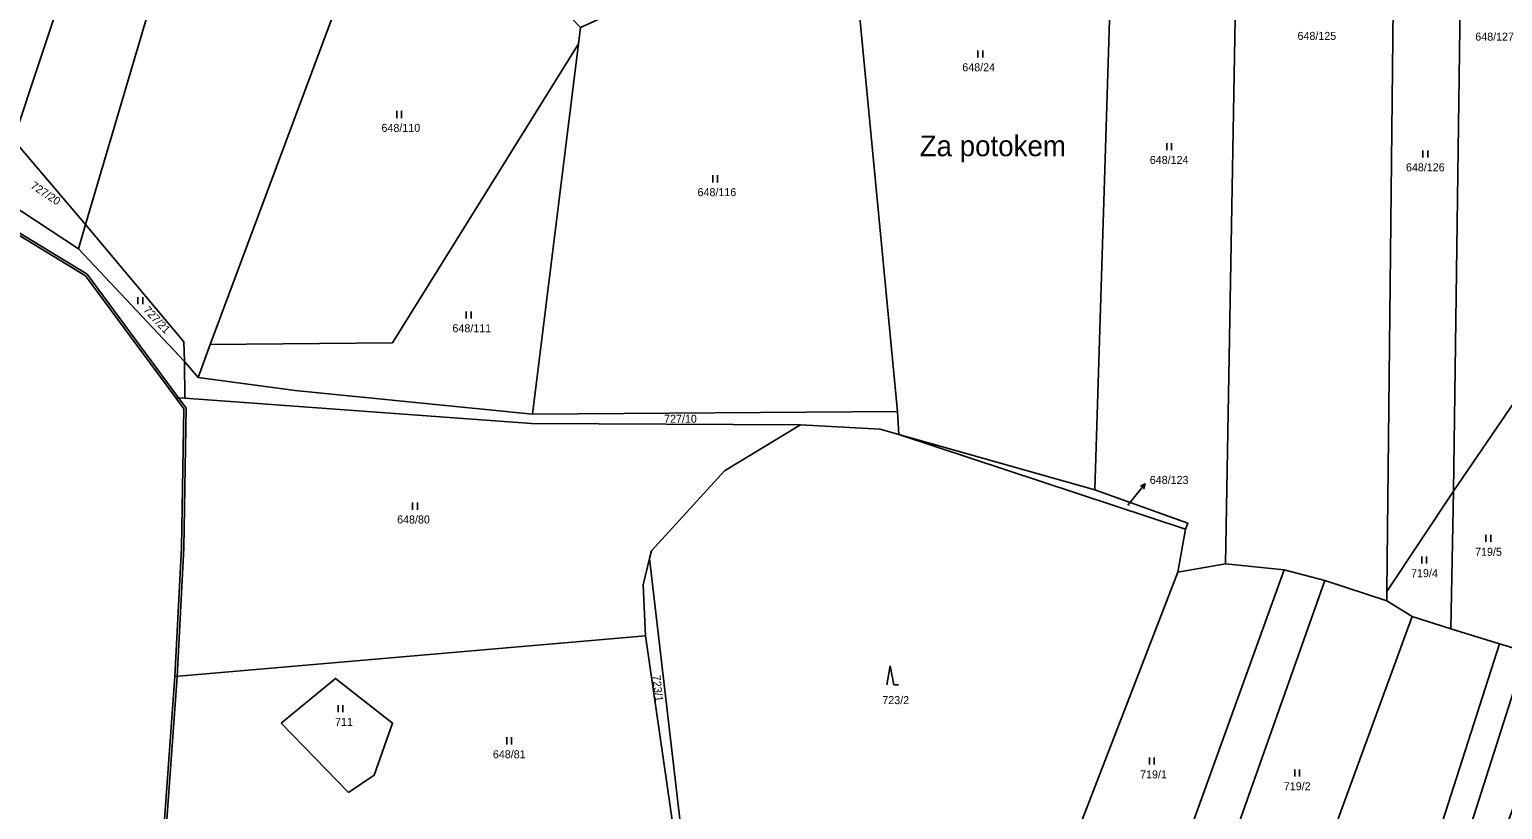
# Model space of a CAD drawing. Extents: x -654083 to -650132, y -1099819 to -1096699.
# Drawn here: x -652984.9 to -652672, y -1098817.7 to -1098652.1 of the extents above; entities that cross this region are included whole.
import ezdxf

# ---------------------------------------------------------------- set-up
doc = ezdxf.new("R2010")
doc.units = 0
for name, color, linetype in [('Názvy', 7, 'Continuous'), ('Obvody jako plochy', 7, 'Continuous'), ('Ostatní hranice', 7, 'Continuous'), ('Parcelní čísla', 7, 'Continuous'), ('Prvky pro prodl_ par_ č_', 7, 'Continuous'), ('Značky kultur', 7, 'Continuous')]:
    doc.layers.add(name, color=color, linetype=linetype)

msp = doc.modelspace()

# ---------------------------------------------------------------- linework, layer by layer
at = {"layer": 'Obvody jako plochy'}
msp.add_lwpolyline([(-653154.72, -1098433.98), (-653119.61, -1098455.53), (-653094.92, -1098508.68), (-653065.55, -1098585.87), (-653054.08, -1098618.44), (-653020.82, -1098662.91), (-652995.19, -1098690.83), (-652972.99, -1098704.39), (-652953.81, -1098730.27), (-652951.88, -1098730.34), (-652951.97, -1098722.55), (-652974.44, -1098698.63), (-652992.14, -1098687.01), (-653020.76, -1098653.1), (-653053.48, -1098606.67), (-653091.55, -1098503.66), (-653112.26, -1098454.59), (-653134.3, -1098437.97), (-653150.53, -1098430.42)], dxfattribs=at)
for points in [[(-652968.42, -1098526.44), (-652942.95, -1098538.93), (-652988.24, -1098675.47), (-653016.39, -1098643.21)], [(-652936.32, -1098569.42), (-652972.96, -1098693.44), (-652988.24, -1098675.47), (-652942.95, -1098538.93), (-652913.05, -1098552.12)], [(-652936.32, -1098569.42), (-652906.43, -1098611.58), (-652946.47, -1098718.92), (-652949.08, -1098725.93), (-652951.97, -1098722.55), (-652952.07, -1098718.4), (-652972.96, -1098693.44)], [(-652729.55, -1098592.33), (-652727.76, -1098593.76), (-652730.78, -1098765.53), (-652740.97, -1098767.26), (-652739.31, -1098758.15), (-652738.8, -1098756.89), (-652758.55, -1098749.79), (-652753.29, -1098579.73), (-652747.93, -1098576.88)], [(-652758.55, -1098749.79), (-652800.2, -1098738.06), (-652800.46, -1098733.14), (-652810.73, -1098625.77), (-652808.83, -1098593.15), (-652806.64, -1098586.72), (-652768.15, -1098587.64), (-652753.29, -1098579.73)], [(-652696.66, -1098619.71), (-652694.91, -1098621.29), (-652696.52, -1098771.41), (-652696.54, -1098773.4), (-652709.73, -1098769.07), (-652718.34, -1098766.78), (-652730.78, -1098765.53), (-652727.76, -1098593.76)], [(-652868.26, -1098655.1), (-652907.79, -1098718.62), (-652946.47, -1098718.92), (-652906.43, -1098611.58), (-652867.83, -1098651.63)], [(-652689.27, -1098626.38), (-652680.73, -1098631), (-652682.41, -1098750.08), (-652696.52, -1098771.41), (-652694.91, -1098621.29)], [(-652810.73, -1098625.77), (-652800.46, -1098733.14), (-652878.05, -1098733.75), (-652868.26, -1098655.1), (-652867.83, -1098651.63)], [(-652680.73, -1098631), (-652668.64, -1098637.55), (-652666.15, -1098638.15), (-652667.3, -1098727.98), (-652682.41, -1098750.08)], [(-652949.08, -1098725.93), (-652928.44, -1098728.74), (-652878.05, -1098733.75), (-652868.26, -1098655.1), (-652907.79, -1098718.62), (-652946.47, -1098718.92)], [(-652988.24, -1098675.47), (-652972.96, -1098693.44), (-652974.44, -1098698.63), (-652992.14, -1098687.01)], [(-652972.96, -1098693.44), (-652952.07, -1098718.4), (-652951.97, -1098722.55), (-652974.44, -1098698.63)], [(-652878.05, -1098733.75), (-652800.46, -1098733.14), (-652800.2, -1098738.06), (-652804.17, -1098736.91), (-652821.07, -1098736.01), (-652878.27, -1098735.7), (-652951.88, -1098730.34), (-652951.97, -1098722.55), (-652949.08, -1098725.93), (-652928.44, -1098728.74)], [(-652837.25, -1098745.76), (-652821.07, -1098736.01), (-652878.27, -1098735.7), (-652951.88, -1098730.34), (-652953.81, -1098730.27), (-652952.09, -1098732.59), (-652952.56, -1098762.09), (-652953.97, -1098789.45), (-652854.03, -1098780.82), (-652854.51, -1098769.98), (-652853.14, -1098764.41), (-652852.73, -1098762.77)], [(-652667.3, -1098727.98), (-652668.17, -1098783.86), (-652672.59, -1098782.5), (-652682.96, -1098779.32), (-652682.41, -1098750.08)], [(-652773.99, -1098852.83), (-652780.71, -1098868.34), (-652817.3, -1098849.53), (-652827.37, -1098838.48), (-652845.44, -1098830.64), (-652853.14, -1098764.41), (-652852.73, -1098762.77), (-652837.25, -1098745.76), (-652821.07, -1098736.01), (-652804.17, -1098736.91), (-652800.2, -1098738.06), (-652739.31, -1098758.15), (-652740.97, -1098767.26)], [(-652739.31, -1098758.15), (-652738.8, -1098756.89), (-652758.55, -1098749.79), (-652800.2, -1098738.06)], [(-652682.41, -1098750.08), (-652682.96, -1098779.32), (-652691.15, -1098776.69), (-652696.54, -1098773.4), (-652696.52, -1098771.41)], [(-652845.44, -1098830.64), (-652853.14, -1098764.41), (-652854.51, -1098769.98), (-652854.03, -1098780.82), (-652846.44, -1098833.08), (-652845.04, -1098834.08)], [(-652733.15, -1098835.25), (-652759.1, -1098906.44), (-652767, -1098928.11), (-652785.3, -1098978.31), (-652794.48, -1098976.74), (-652793.36, -1098973.66), (-652791.23, -1098973.77), (-652751.87, -1098861.52), (-652752.47, -1098861.3), (-652718.34, -1098766.78), (-652709.73, -1098769.07)], [(-652740.97, -1098767.26), (-652730.78, -1098765.53), (-652718.34, -1098766.78), (-652752.47, -1098861.3), (-652773.99, -1098852.83)], [(-652729.36, -1098880.96), (-652691.15, -1098776.69), (-652696.54, -1098773.4), (-652709.73, -1098769.07), (-652733.15, -1098835.25), (-652727.55, -1098853.24), (-652733.06, -1098871.71)], [(-652682.96, -1098779.32), (-652672.59, -1098782.5), (-652707.19, -1098890.16), (-652717.32, -1098890.92), (-652727.35, -1098891.85), (-652726.27, -1098888.69), (-652729.36, -1098880.96), (-652691.15, -1098776.69)], [(-652953.97, -1098789.45), (-652957.12, -1098832.54), (-652961.64, -1098839.07), (-652926.11, -1098837.22), (-652880.48, -1098834.85), (-652846.44, -1098833.08), (-652854.03, -1098780.82)], [(-652672.59, -1098782.5), (-652668.17, -1098783.86), (-652666.93, -1098784.24), (-652692.34, -1098863.82), (-652738.43, -1098989.85), (-652765.64, -1098981.22), (-652747.05, -1098929.85), (-652741.75, -1098915.2), (-652729.36, -1098880.96), (-652726.27, -1098888.69), (-652727.35, -1098891.85), (-652717.32, -1098890.92), (-652707.19, -1098890.16)], [(-652671.21, -1098821.36), (-652663.52, -1098824.33), (-652665.78, -1098833.44), (-652659.65, -1098835.63), (-652672.98, -1098869.94), (-652661.27, -1098874), (-652668.5, -1098892.39), (-652678.55, -1098955.41), (-652683.38, -1098975.88), (-652689.7, -1098994.29), (-652738.43, -1098989.85), (-652692.34, -1098863.82), (-652666.93, -1098784.24), (-652658.49, -1098786.85)], [(-652931.39, -1098799.38), (-652917.13, -1098814.05), (-652911.67, -1098810.42), (-652907.74, -1098799.34), (-652919.88, -1098789.85)], [(-652931.39, -1098799.38), (-652917.13, -1098814.05), (-652911.67, -1098810.42), (-652907.74, -1098799.34), (-652919.88, -1098789.85)]]:
    msp.add_lwpolyline(points, close=True, dxfattribs=at)
at = {"layer": 'Ostatní hranice'}
for p, q in [((-652972.65, -1098704.03), (-652994.81, -1098690.5)), ((-652953.42, -1098729.96), (-652972.65, -1098704.03)), ((-652951.6, -1098732.5), (-652953.42, -1098729.96)), ((-652952.06, -1098762.13), (-652951.6, -1098732.5)), ((-652953.48, -1098789.52), (-652952.06, -1098762.13)), ((-652956.67, -1098832.76), (-652953.48, -1098789.52))]:
    msp.add_line(p, q, dxfattribs=at)
at = {"layer": 'Prvky pro prodl_ par_ č_'}
for p, q in [((-652749.78, -1098750.88), (-652747.89, -1098748.55)), ((-652751.58, -1098753.08), (-652749.78, -1098750.88))]:
    msp.add_line(p, q, dxfattribs=at)
msp.add_lwpolyline([(-652748.9, -1098749.01), (-652747.89, -1098748.55), (-652748.13, -1098749.65)], dxfattribs=at)
at = {"layer": 'Značky kultur'}
for p, q in [((-652783.41, -1098656.5), (-652783.41, -1098658)), ((-652782.39, -1098658), (-652782.39, -1098656.5)), ((-652906.84, -1098669.36), (-652906.84, -1098670.86)), ((-652905.82, -1098670.86), (-652905.82, -1098669.36)), ((-652743.28, -1098676.18), (-652743.28, -1098677.68)), ((-652742.26, -1098677.68), (-652742.26, -1098676.18)), ((-652688.87, -1098677.75), (-652688.87, -1098679.25)), ((-652687.84, -1098679.25), (-652687.84, -1098677.75)), ((-652839.73, -1098683.02), (-652839.73, -1098684.52)), ((-652838.7, -1098684.52), (-652838.7, -1098683.02)), ((-652961.84, -1098708.9), (-652961.84, -1098710.4)), ((-652960.82, -1098710.4), (-652960.82, -1098708.9)), ((-652892.1, -1098711.92), (-652892.1, -1098713.42)), ((-652891.08, -1098713.42), (-652891.08, -1098711.92)), ((-652903.49, -1098752.52), (-652903.49, -1098754.02)), ((-652902.46, -1098754.02), (-652902.46, -1098752.52)), ((-652675.48, -1098759.38), (-652675.48, -1098760.88)), ((-652674.45, -1098760.88), (-652674.45, -1098759.38)), ((-652689.12, -1098763.93), (-652689.12, -1098765.43)), ((-652688.09, -1098765.43), (-652688.09, -1098763.93)), ((-652802.02, -1098787.19), (-652802.76, -1098791.19)), ((-652802.02, -1098787.19), (-652801.29, -1098791.19)), ((-652801.29, -1098791.19), (-652800.29, -1098791.19)), ((-652919.31, -1098795.5), (-652919.31, -1098797)), ((-652918.29, -1098797), (-652918.29, -1098795.5)), ((-652883.48, -1098802.36), (-652883.48, -1098803.86)), ((-652882.45, -1098803.86), (-652882.45, -1098802.36)), ((-652746.99, -1098806.64), (-652746.99, -1098808.14)), ((-652745.96, -1098808.14), (-652745.96, -1098806.64)), ((-652716.09, -1098809.16), (-652716.09, -1098810.66)), ((-652715.07, -1098810.66), (-652715.07, -1098809.16))]:
    msp.add_line(p, q, dxfattribs=at)

# ---------------------------------------------------------------- texts
at = {"layer": 'Názvy'}
msp.add_text('Za potokem', height=4.4, dxfattribs=at).set_placement((-652795.78, -1098678.97))
at = {"layer": 'Parcelní čísla'}
for s, p in [('648/125', (-652715.51, -1098654.27)), ('648/127', (-652677.75, -1098654.42)), ('648/24', (-652786.72, -1098660.93)), ('648/110', (-652910.1, -1098673.8)), ('648/124', (-652746.89, -1098680.61)), ('648/126', (-652692.48, -1098682.18)), ('648/116', (-652842.96, -1098687.45)), ('648/111', (-652895.03, -1098716.35)), ('727/10', (-652850.08, -1098735.57)), ('648/80', (-652906.78, -1098756.95)), ('719/5', (-652677.79, -1098763.81)), ('719/4', (-652691.39, -1098768.36)), ('723/2', (-652803.71, -1098795.31)), ('711', (-652919.97, -1098799.93)), ('648/81', (-652886.44, -1098806.8)), ('719/1', (-652748.95, -1098811.07)), ('719/2', (-652718.42, -1098813.59))]:
    msp.add_text(s, height=1.7, dxfattribs=at).set_placement(p)
for s, height, rotation, p in [('727/20', 1.7, 326.367, (-652984.79, -1098685.62)), ('727/21', 1.7, 313.128, (-652960.8, -1098711.73)), ('648/123', 0.1, 341.397, (-652751.58, -1098753.08)), ('723/1', 1.7, 276.201, (-652852.56, -1098789.22))]:
    msp.add_text(s, height=height, rotation=rotation, dxfattribs=at).set_placement(p)
at = {"layer": 'Prvky pro prodl_ par_ č_'}
msp.add_text('648/123', height=1.7, dxfattribs=at).set_placement((-652746.89, -1098748.55))

doc.saveas('drawing.dxf')
